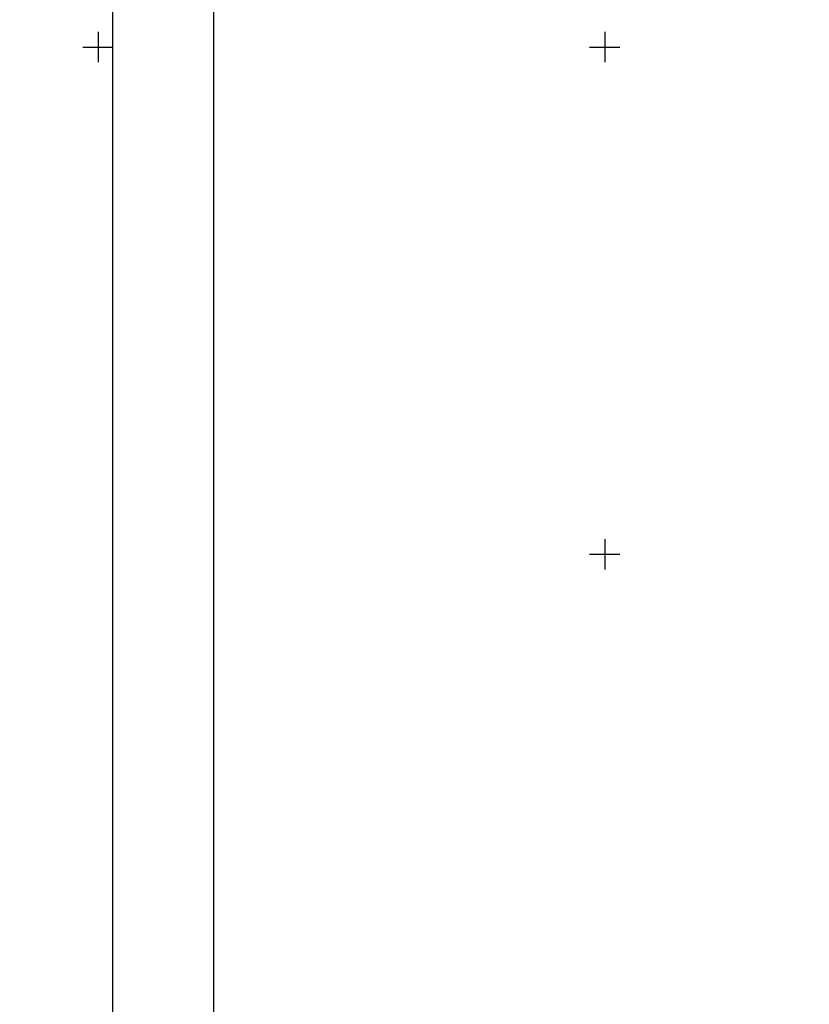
# Model space of a CAD drawing. Header units: millimetres. Extents: x 767170 to 66149698, y -983507 to 2493658.
# Tile 383 of 656: x 4509352 to 4587266, y -754105 to -657032. Entities that reach past the tile are written whole.
import ezdxf

# ---------------------------------------------------------------- set-up
doc = ezdxf.new("R2010")
doc.units = ezdxf.units.MM
doc.layers.add('(001) Сетка', color=92, linetype='Continuous')
doc.styles.add('COMPLEX', font='tahoma.ttf')

# ---------------------------------------------------------------- blocks, each defined once
blk = doc.blocks.new('Setka')
at = {"layer": '(001) Сетка'}
for p, q in [((0, 1.5), (0, -1.5)), ((-1.5, 0), (1.5, 0))]:
    blk.add_line(p, q, dxfattribs=at)
blk = doc.blocks.new('A$C05d28b1e')
at = {"layer": '(001) Сетка', "xscale": 1000, "yscale": 1000, "zscale": 1000}
for p in [(-215665, -62169), (-165665, -62169), (-165665, -112169)]:
    blk.add_blockref('Setka', p, dxfattribs=at)
blk = doc.blocks.new('A11111111111')
blk.add_lwpolyline([(-186450, -2503181), (654550, -2503181), (654550, -1909181), (-186450, -1909181)], close=True)
blk.add_lwpolyline([(649550, -2498181), (-166450, -2498181), (-166450, -1914181), (649550, -1914181), (649550, -2498181)])

msp = doc.modelspace()

# ---------------------------------------------------------------- block references
at = {"color": 5, "lineweight": 50}
msp.add_blockref('A$C05d28b1e', (4732748.06, -597565.05), dxfattribs=at)

# ---------------------------------------------------------------- next in the draw order: block references
at = {"xscale": 0.5, "yscale": 0.5, "zscale": 0.5}
msp.add_blockref('A11111111111', (4611748.15, 475993.25), dxfattribs=at)

# ---------------------------------------------------------------- next in the draw order: texts
at = {"insert": (3944978.03, -720417.04), "char_height": 1941.3376, "width": 89869.9222, "attachment_point": 1, "style": 'COMPLEX'}
msp.add_mtext('\\pi7550.84882;{\\fTahoma|b1|i0|c204|p34;Yer ishlarining kartogrammasi birinchi bosqichda smeta \\P\\pi1574.29308;hujjatlariga kiritilganligi sababli bu bosqichda smeta hujjatlarida \\P\\pi32037.25658;hisobga olinnmaydi}', dxfattribs=at)

doc.saveas('drawing.dxf')
